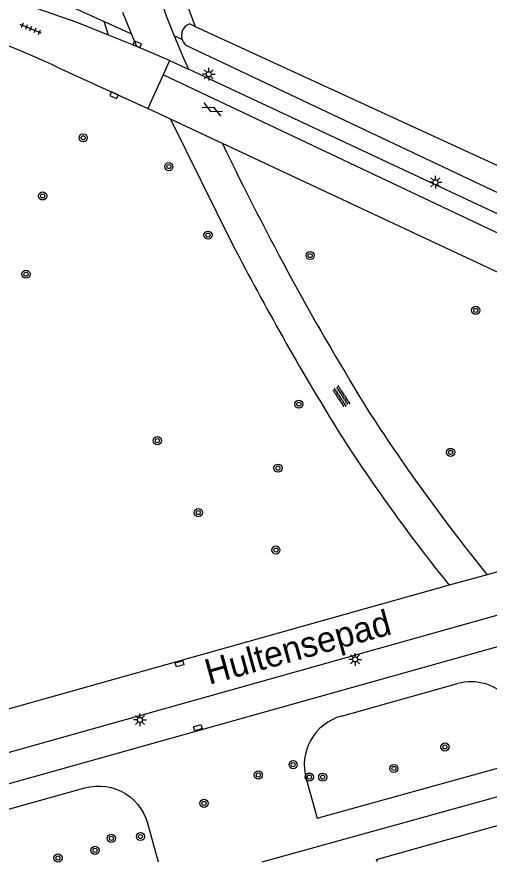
# Model space of a CAD drawing. Extents: x 124000 to 128010, y 398999 to 403000.
# Drawn here: x 127864 to 127910.4, y 399000 to 399083 of the extents above; entities that cross this region are included whole.
import ezdxf

# ---------------------------------------------------------------- set-up
doc = ezdxf.new("R2010")
doc.units = 0
for name, color, linetype in [('gg-afsc-hekwerk', 7, 'Continuous'), ('gg-anno-openbare ruimte label', 7, 'Continuous'), ('gg-knt-verharding', 7, 'Continuous'), ('gg-knt-verharding nz', 7, 'Continuous'), ('gg-kntw-greppel-droge sloot', 7, 'Continuous'), ('gt-grn-groengrens', 7, 'Continuous'), ('gt-symb-boom', 7, 'Continuous'), ('gt-symb-gesloten verharding', 7, 'Continuous'), ('gt-symb-kolk', 7, 'Continuous'), ('gt-symb-kolk center center', 7, 'Continuous'), ('gt-symb-lichtmast', 7, 'Continuous'), ('gt-symb-overige verharding', 7, 'Continuous'), ('gt-symb-tegel verharding', 7, 'Continuous')]:
    doc.layers.add(name, color=color, linetype=linetype)

# ---------------------------------------------------------------- blocks, each defined once
blk = doc.blocks.new('gt0-BOOM')
at = {"layer": 'gt-symb-boom'}
for radius in [0.4, 0.2]:
    blk.add_circle((0, 0), radius, dxfattribs=at)
blk = doc.blocks.new('gt0-OVH')
at = {"layer": 'gt-symb-overige verharding'}
for points in [[(-0.972, 0.298), (-0.967, 0.308), (-0.965, 0.319), (-0.966, 0.33), (-0.971, 0.34), (-0.978, 0.348), (-0.988, 0.353), (-0.999, 0.355), (-1.01, 0.354), (-1.02, 0.349), (-1.028, 0.342), (-1.033, 0.332), (-1.035, 0.321), (-1.034, 0.31), (-1.029, 0.3), (-1.022, 0.292), (-1.012, 0.287), (-1.001, 0.285), (-0.99, 0.286), (-0.98, 0.291)], [(-0.872, 0.106), (-0.867, 0.116), (-0.865, 0.126), (-0.866, 0.137), (-0.871, 0.147), (-0.878, 0.156), (-0.888, 0.161), (-0.899, 0.163), (-0.91, 0.162), (-0.92, 0.157), (-0.928, 0.15), (-0.933, 0.14), (-0.935, 0.129), (-0.934, 0.118), (-0.929, 0.108), (-0.922, 0.1), (-0.912, 0.095), (-0.901, 0.092), (-0.89, 0.094), (-0.88, 0.098)], [(-0.772, 0.298), (-0.767, 0.308), (-0.765, 0.319), (-0.766, 0.33), (-0.771, 0.34), (-0.778, 0.348), (-0.788, 0.353), (-0.799, 0.355), (-0.81, 0.354), (-0.82, 0.349), (-0.828, 0.342), (-0.833, 0.332), (-0.835, 0.321), (-0.834, 0.31), (-0.829, 0.3), (-0.822, 0.292), (-0.812, 0.287), (-0.801, 0.285), (-0.79, 0.286), (-0.78, 0.291)], [(-0.672, 0.106), (-0.667, 0.116), (-0.665, 0.126), (-0.666, 0.137), (-0.671, 0.147), (-0.678, 0.156), (-0.688, 0.161), (-0.699, 0.163), (-0.71, 0.162), (-0.72, 0.157), (-0.728, 0.15), (-0.733, 0.14), (-0.735, 0.129), (-0.734, 0.118), (-0.729, 0.108), (-0.722, 0.1), (-0.712, 0.095), (-0.701, 0.092), (-0.69, 0.094), (-0.68, 0.098)], [(-0.572, 0.298), (-0.567, 0.308), (-0.565, 0.319), (-0.566, 0.33), (-0.571, 0.34), (-0.578, 0.348), (-0.588, 0.353), (-0.599, 0.355), (-0.61, 0.354), (-0.62, 0.349), (-0.628, 0.342), (-0.633, 0.332), (-0.635, 0.321), (-0.634, 0.31), (-0.629, 0.3), (-0.622, 0.292), (-0.612, 0.287), (-0.601, 0.285), (-0.59, 0.286), (-0.58, 0.291)], [(-0.472, 0.106), (-0.467, 0.116), (-0.465, 0.126), (-0.466, 0.137), (-0.471, 0.147), (-0.478, 0.156), (-0.488, 0.161), (-0.499, 0.163), (-0.51, 0.162), (-0.52, 0.157), (-0.528, 0.15), (-0.533, 0.14), (-0.535, 0.129), (-0.534, 0.118), (-0.529, 0.108), (-0.522, 0.1), (-0.512, 0.095), (-0.501, 0.092), (-0.49, 0.094), (-0.48, 0.098)], [(-0.372, 0.298), (-0.367, 0.308), (-0.365, 0.319), (-0.366, 0.33), (-0.371, 0.34), (-0.378, 0.348), (-0.388, 0.353), (-0.399, 0.355), (-0.41, 0.354), (-0.42, 0.349), (-0.428, 0.342), (-0.433, 0.332), (-0.435, 0.321), (-0.434, 0.31), (-0.429, 0.3), (-0.422, 0.292), (-0.412, 0.287), (-0.401, 0.285), (-0.39, 0.286), (-0.38, 0.291)], [(-0.272, 0.106), (-0.267, 0.116), (-0.265, 0.126), (-0.266, 0.137), (-0.271, 0.147), (-0.278, 0.156), (-0.288, 0.161), (-0.299, 0.163), (-0.31, 0.162), (-0.32, 0.157), (-0.328, 0.15), (-0.333, 0.14), (-0.335, 0.129), (-0.334, 0.118), (-0.329, 0.108), (-0.322, 0.1), (-0.312, 0.095), (-0.301, 0.092), (-0.29, 0.094), (-0.28, 0.098)], [(-0.172, 0.298), (-0.167, 0.308), (-0.165, 0.319), (-0.166, 0.33), (-0.171, 0.34), (-0.178, 0.348), (-0.188, 0.353), (-0.199, 0.355), (-0.21, 0.354), (-0.22, 0.349), (-0.228, 0.342), (-0.233, 0.332), (-0.235, 0.321), (-0.234, 0.31), (-0.229, 0.3), (-0.222, 0.292), (-0.212, 0.287), (-0.201, 0.285), (-0.19, 0.286), (-0.18, 0.291)], [(-0.072, 0.106), (-0.067, 0.116), (-0.065, 0.126), (-0.066, 0.137), (-0.071, 0.147), (-0.078, 0.156), (-0.088, 0.161), (-0.099, 0.163), (-0.11, 0.162), (-0.12, 0.157), (-0.128, 0.15), (-0.133, 0.14), (-0.135, 0.129), (-0.134, 0.118), (-0.129, 0.108), (-0.122, 0.1), (-0.112, 0.095), (-0.101, 0.092), (-0.09, 0.094), (-0.08, 0.098)], [(0.028, 0.298), (0.033, 0.308), (0.035, 0.319), (0.034, 0.33), (0.029, 0.34), (0.022, 0.348), (0.012, 0.353), (0.001, 0.355), (-0.01, 0.354), (-0.02, 0.349), (-0.028, 0.342), (-0.033, 0.332), (-0.035, 0.321), (-0.034, 0.31), (-0.029, 0.3), (-0.022, 0.292), (-0.012, 0.287), (-0.001, 0.285), (0.01, 0.286), (0.02, 0.291)], [(0.128, 0.106), (0.133, 0.116), (0.135, 0.126), (0.134, 0.137), (0.129, 0.147), (0.122, 0.156), (0.112, 0.161), (0.101, 0.163), (0.09, 0.162), (0.08, 0.157), (0.072, 0.15), (0.067, 0.14), (0.065, 0.129), (0.066, 0.118), (0.071, 0.108), (0.078, 0.1), (0.088, 0.095), (0.099, 0.092), (0.11, 0.094), (0.12, 0.098)], [(0.228, 0.298), (0.233, 0.308), (0.235, 0.319), (0.234, 0.33), (0.229, 0.34), (0.222, 0.348), (0.212, 0.353), (0.201, 0.355), (0.19, 0.354), (0.18, 0.349), (0.172, 0.342), (0.167, 0.332), (0.165, 0.321), (0.166, 0.31), (0.171, 0.3), (0.178, 0.292), (0.188, 0.287), (0.199, 0.285), (0.21, 0.286), (0.22, 0.291)], [(0.328, 0.106), (0.333, 0.116), (0.335, 0.126), (0.334, 0.137), (0.329, 0.147), (0.322, 0.156), (0.312, 0.161), (0.301, 0.163), (0.29, 0.162), (0.28, 0.157), (0.272, 0.15), (0.267, 0.14), (0.265, 0.129), (0.266, 0.118), (0.271, 0.108), (0.278, 0.1), (0.288, 0.095), (0.299, 0.092), (0.31, 0.094), (0.32, 0.098)], [(0.428, 0.298), (0.433, 0.308), (0.435, 0.319), (0.434, 0.33), (0.429, 0.34), (0.422, 0.348), (0.412, 0.353), (0.401, 0.355), (0.39, 0.354), (0.38, 0.349), (0.372, 0.342), (0.367, 0.332), (0.365, 0.321), (0.366, 0.31), (0.371, 0.3), (0.378, 0.292), (0.388, 0.287), (0.399, 0.285), (0.41, 0.286), (0.42, 0.291)], [(0.528, 0.106), (0.533, 0.116), (0.535, 0.126), (0.534, 0.137), (0.529, 0.147), (0.522, 0.156), (0.512, 0.161), (0.501, 0.163), (0.49, 0.162), (0.48, 0.157), (0.472, 0.15), (0.467, 0.14), (0.465, 0.129), (0.466, 0.118), (0.471, 0.108), (0.478, 0.1), (0.488, 0.095), (0.499, 0.092), (0.51, 0.094), (0.52, 0.098)], [(0.628, 0.298), (0.633, 0.308), (0.635, 0.319), (0.634, 0.33), (0.629, 0.34), (0.622, 0.348), (0.612, 0.353), (0.601, 0.355), (0.59, 0.354), (0.58, 0.349), (0.572, 0.342), (0.567, 0.332), (0.565, 0.321), (0.566, 0.31), (0.571, 0.3), (0.578, 0.292), (0.588, 0.287), (0.599, 0.285), (0.61, 0.286), (0.62, 0.291)], [(0.728, 0.106), (0.733, 0.116), (0.735, 0.126), (0.734, 0.137), (0.729, 0.147), (0.722, 0.156), (0.712, 0.161), (0.701, 0.163), (0.69, 0.162), (0.68, 0.157), (0.672, 0.15), (0.667, 0.14), (0.665, 0.129), (0.666, 0.118), (0.671, 0.108), (0.678, 0.1), (0.688, 0.095), (0.699, 0.092), (0.71, 0.094), (0.72, 0.098)], [(0.828, 0.298), (0.833, 0.308), (0.835, 0.319), (0.834, 0.33), (0.829, 0.34), (0.822, 0.348), (0.812, 0.353), (0.801, 0.355), (0.79, 0.354), (0.78, 0.349), (0.772, 0.342), (0.767, 0.332), (0.765, 0.321), (0.766, 0.31), (0.771, 0.3), (0.778, 0.292), (0.788, 0.287), (0.799, 0.285), (0.81, 0.286), (0.82, 0.291)], [(0.928, 0.106), (0.933, 0.116), (0.935, 0.126), (0.934, 0.137), (0.929, 0.147), (0.922, 0.156), (0.912, 0.161), (0.901, 0.163), (0.89, 0.162), (0.88, 0.157), (0.872, 0.15), (0.867, 0.14), (0.865, 0.129), (0.866, 0.118), (0.871, 0.108), (0.878, 0.1), (0.888, 0.095), (0.899, 0.092), (0.91, 0.094), (0.92, 0.098)], [(1.028, 0.298), (1.033, 0.308), (1.035, 0.319), (1.034, 0.33), (1.029, 0.34), (1.022, 0.348), (1.012, 0.353), (1.001, 0.355), (0.99, 0.354), (0.98, 0.349), (0.972, 0.342), (0.967, 0.332), (0.965, 0.321), (0.966, 0.31), (0.971, 0.3), (0.978, 0.292), (0.988, 0.287), (0.999, 0.285), (1.01, 0.286), (1.02, 0.291)], [(-0.972, -0.142), (-0.967, -0.132), (-0.965, -0.121), (-0.966, -0.11), (-0.971, -0.1), (-0.978, -0.092), (-0.988, -0.087), (-0.999, -0.085), (-1.01, -0.086), (-1.02, -0.091), (-1.028, -0.098), (-1.033, -0.108), (-1.035, -0.119), (-1.034, -0.13), (-1.029, -0.14), (-1.022, -0.148), (-1.012, -0.153), (-1.001, -0.155), (-0.99, -0.154), (-0.98, -0.149)], [(-0.872, -0.334), (-0.867, -0.324), (-0.865, -0.314), (-0.866, -0.303), (-0.871, -0.293), (-0.878, -0.284), (-0.888, -0.279), (-0.899, -0.277), (-0.91, -0.278), (-0.92, -0.283), (-0.928, -0.29), (-0.933, -0.3), (-0.935, -0.311), (-0.934, -0.322), (-0.929, -0.332), (-0.922, -0.34), (-0.912, -0.345), (-0.901, -0.348), (-0.89, -0.346), (-0.88, -0.342)], [(-0.772, -0.142), (-0.767, -0.132), (-0.765, -0.121), (-0.766, -0.11), (-0.771, -0.1), (-0.778, -0.092), (-0.788, -0.087), (-0.799, -0.085), (-0.81, -0.086), (-0.82, -0.091), (-0.828, -0.098), (-0.833, -0.108), (-0.835, -0.119), (-0.834, -0.13), (-0.829, -0.14), (-0.822, -0.148), (-0.812, -0.153), (-0.801, -0.155), (-0.79, -0.154), (-0.78, -0.149)], [(-0.672, -0.334), (-0.667, -0.324), (-0.665, -0.314), (-0.666, -0.303), (-0.671, -0.293), (-0.678, -0.284), (-0.688, -0.279), (-0.699, -0.277), (-0.71, -0.278), (-0.72, -0.283), (-0.728, -0.29), (-0.733, -0.3), (-0.735, -0.311), (-0.734, -0.322), (-0.729, -0.332), (-0.722, -0.34), (-0.712, -0.345), (-0.701, -0.348), (-0.69, -0.346), (-0.68, -0.342)], [(-0.572, -0.142), (-0.567, -0.132), (-0.565, -0.121), (-0.566, -0.11), (-0.571, -0.1), (-0.578, -0.092), (-0.588, -0.087), (-0.599, -0.085), (-0.61, -0.086), (-0.62, -0.091), (-0.628, -0.098), (-0.633, -0.108), (-0.635, -0.119), (-0.634, -0.13), (-0.629, -0.14), (-0.622, -0.148), (-0.612, -0.153), (-0.601, -0.155), (-0.59, -0.154), (-0.58, -0.149)], [(-0.472, -0.334), (-0.467, -0.324), (-0.465, -0.314), (-0.466, -0.303), (-0.471, -0.293), (-0.478, -0.284), (-0.488, -0.279), (-0.499, -0.277), (-0.51, -0.278), (-0.52, -0.283), (-0.528, -0.29), (-0.533, -0.3), (-0.535, -0.311), (-0.534, -0.322), (-0.529, -0.332), (-0.522, -0.34), (-0.512, -0.345), (-0.501, -0.348), (-0.49, -0.346), (-0.48, -0.342)], [(-0.372, -0.142), (-0.367, -0.132), (-0.365, -0.121), (-0.366, -0.11), (-0.371, -0.1), (-0.378, -0.092), (-0.388, -0.087), (-0.399, -0.085), (-0.41, -0.086), (-0.42, -0.091), (-0.428, -0.098), (-0.433, -0.108), (-0.435, -0.119), (-0.434, -0.13), (-0.429, -0.14), (-0.422, -0.148), (-0.412, -0.153), (-0.401, -0.155), (-0.39, -0.154), (-0.38, -0.149)], [(-0.272, -0.334), (-0.267, -0.324), (-0.265, -0.314), (-0.266, -0.303), (-0.271, -0.293), (-0.278, -0.284), (-0.288, -0.279), (-0.299, -0.277), (-0.31, -0.278), (-0.32, -0.283), (-0.328, -0.29), (-0.333, -0.3), (-0.335, -0.311), (-0.334, -0.322), (-0.329, -0.332), (-0.322, -0.34), (-0.312, -0.345), (-0.301, -0.348), (-0.29, -0.346), (-0.28, -0.342)], [(-0.172, -0.142), (-0.167, -0.132), (-0.165, -0.121), (-0.166, -0.11), (-0.171, -0.1), (-0.178, -0.092), (-0.188, -0.087), (-0.199, -0.085), (-0.21, -0.086), (-0.22, -0.091), (-0.228, -0.098), (-0.233, -0.108), (-0.235, -0.119), (-0.234, -0.13), (-0.229, -0.14), (-0.222, -0.148), (-0.212, -0.153), (-0.201, -0.155), (-0.19, -0.154), (-0.18, -0.149)], [(-0.072, -0.334), (-0.067, -0.324), (-0.065, -0.314), (-0.066, -0.303), (-0.071, -0.293), (-0.078, -0.284), (-0.088, -0.279), (-0.099, -0.277), (-0.11, -0.278), (-0.12, -0.283), (-0.128, -0.29), (-0.133, -0.3), (-0.135, -0.311), (-0.134, -0.322), (-0.129, -0.332), (-0.122, -0.34), (-0.112, -0.345), (-0.101, -0.348), (-0.09, -0.346), (-0.08, -0.342)], [(0.028, -0.142), (0.033, -0.132), (0.035, -0.121), (0.034, -0.11), (0.029, -0.1), (0.022, -0.092), (0.012, -0.087), (0.001, -0.085), (-0.01, -0.086), (-0.02, -0.091), (-0.028, -0.098), (-0.033, -0.108), (-0.035, -0.119), (-0.034, -0.13), (-0.029, -0.14), (-0.022, -0.148), (-0.012, -0.153), (-0.001, -0.155), (0.01, -0.154), (0.02, -0.149)], [(0.128, -0.334), (0.133, -0.324), (0.135, -0.314), (0.134, -0.303), (0.129, -0.293), (0.122, -0.284), (0.112, -0.279), (0.101, -0.277), (0.09, -0.278), (0.08, -0.283), (0.072, -0.29), (0.067, -0.3), (0.065, -0.311), (0.066, -0.322), (0.071, -0.332), (0.078, -0.34), (0.088, -0.345), (0.099, -0.348), (0.11, -0.346), (0.12, -0.342)], [(0.228, -0.142), (0.233, -0.132), (0.235, -0.121), (0.234, -0.11), (0.229, -0.1), (0.222, -0.092), (0.212, -0.087), (0.201, -0.085), (0.19, -0.086), (0.18, -0.091), (0.172, -0.098), (0.167, -0.108), (0.165, -0.119), (0.166, -0.13), (0.171, -0.14), (0.178, -0.148), (0.188, -0.153), (0.199, -0.155), (0.21, -0.154), (0.22, -0.149)], [(0.328, -0.334), (0.333, -0.324), (0.335, -0.314), (0.334, -0.303), (0.329, -0.293), (0.322, -0.284), (0.312, -0.279), (0.301, -0.277), (0.29, -0.278), (0.28, -0.283), (0.272, -0.29), (0.267, -0.3), (0.265, -0.311), (0.266, -0.322), (0.271, -0.332), (0.278, -0.34), (0.288, -0.345), (0.299, -0.348), (0.31, -0.346), (0.32, -0.342)], [(0.428, -0.142), (0.433, -0.132), (0.435, -0.121), (0.434, -0.11), (0.429, -0.1), (0.422, -0.092), (0.412, -0.087), (0.401, -0.085), (0.39, -0.086), (0.38, -0.091), (0.372, -0.098), (0.367, -0.108), (0.365, -0.119), (0.366, -0.13), (0.371, -0.14), (0.378, -0.148), (0.388, -0.153), (0.399, -0.155), (0.41, -0.154), (0.42, -0.149)], [(0.528, -0.334), (0.533, -0.324), (0.535, -0.314), (0.534, -0.303), (0.529, -0.293), (0.522, -0.284), (0.512, -0.279), (0.501, -0.277), (0.49, -0.278), (0.48, -0.283), (0.472, -0.29), (0.467, -0.3), (0.465, -0.311), (0.466, -0.322), (0.471, -0.332), (0.478, -0.34), (0.488, -0.345), (0.499, -0.348), (0.51, -0.346), (0.52, -0.342)], [(0.628, -0.142), (0.633, -0.132), (0.635, -0.121), (0.634, -0.11), (0.629, -0.1), (0.622, -0.092), (0.612, -0.087), (0.601, -0.085), (0.59, -0.086), (0.58, -0.091), (0.572, -0.098), (0.567, -0.108), (0.565, -0.119), (0.566, -0.13), (0.571, -0.14), (0.578, -0.148), (0.588, -0.153), (0.599, -0.155), (0.61, -0.154), (0.62, -0.149)], [(0.728, -0.334), (0.733, -0.324), (0.735, -0.314), (0.734, -0.303), (0.729, -0.293), (0.722, -0.284), (0.712, -0.279), (0.701, -0.277), (0.69, -0.278), (0.68, -0.283), (0.672, -0.29), (0.667, -0.3), (0.665, -0.311), (0.666, -0.322), (0.671, -0.332), (0.678, -0.34), (0.688, -0.345), (0.699, -0.348), (0.71, -0.346), (0.72, -0.342)], [(0.828, -0.142), (0.833, -0.132), (0.835, -0.121), (0.834, -0.11), (0.829, -0.1), (0.822, -0.092), (0.812, -0.087), (0.801, -0.085), (0.79, -0.086), (0.78, -0.091), (0.772, -0.098), (0.767, -0.108), (0.765, -0.119), (0.766, -0.13), (0.771, -0.14), (0.778, -0.148), (0.788, -0.153), (0.799, -0.155), (0.81, -0.154), (0.82, -0.149)], [(0.928, -0.334), (0.933, -0.324), (0.935, -0.314), (0.934, -0.303), (0.929, -0.293), (0.922, -0.284), (0.912, -0.279), (0.901, -0.277), (0.89, -0.278), (0.88, -0.283), (0.872, -0.29), (0.867, -0.3), (0.865, -0.311), (0.866, -0.322), (0.871, -0.332), (0.878, -0.34), (0.888, -0.345), (0.899, -0.348), (0.91, -0.346), (0.92, -0.342)], [(1.028, -0.142), (1.033, -0.132), (1.035, -0.121), (1.034, -0.11), (1.029, -0.1), (1.022, -0.092), (1.012, -0.087), (1.001, -0.085), (0.99, -0.086), (0.98, -0.091), (0.972, -0.098), (0.967, -0.108), (0.965, -0.119), (0.966, -0.13), (0.971, -0.14), (0.978, -0.148), (0.988, -0.153), (0.999, -0.155), (1.01, -0.154), (1.02, -0.149)]]:
    blk.add_lwpolyline(points, close=True, dxfattribs=at)
blk = doc.blocks.new('gt0-LMAST')
at = {"layer": 'gt-symb-lichtmast'}
for p, q in [((-0.182, 0.173), (-0.447, 0.438)), ((-0.005, 0.246), (-0.005, 0.621)), ((0.172, 0.173), (0.437, 0.438)), ((-0.255, -0.004), (-0.63, -0.004)), ((-0.182, -0.181), (-0.447, -0.446)), ((-0.005, -0.254), (-0.005, -0.629)), ((0.437, -0.446), (0.172, -0.181)), ((0.245, -0.004), (0.62, -0.004))]:
    blk.add_line(p, q, dxfattribs=at)
blk.add_circle((-0.005, -0.004), 0.25, dxfattribs=at)
blk = doc.blocks.new('gt0-GESVH1')
at = {"layer": 'gt-symb-gesloten verharding'}
for p, q in [((-0.992, -0.261), (0.008, 0.239)), ((0.008, -0.261), (-0.992, 0.239)), ((0.008, 0.239), (1.008, -0.261)), ((1.008, 0.239), (0.008, -0.261))]:
    blk.add_line(p, q, dxfattribs=at)
blk = doc.blocks.new('gt0-KOLKCC')
at = {"layer": 'gt-symb-kolk center center'}
blk.add_lwpolyline([(-0.375, 0.2), (0.375, 0.2), (0.375, -0.2), (-0.375, -0.2)], close=True, dxfattribs=at)
blk = doc.blocks.new('gt0-KOLK')
at = {"layer": 'gt-symb-kolk'}
blk.add_lwpolyline([(0, 0), (0.375, 0), (0.375, 0.4), (-0.375, 0.4), (-0.375, 0), (0, 0)], dxfattribs=at)
blk = doc.blocks.new('gt0-TEG1')
at = {"layer": 'gt-symb-tegel verharding'}
for p, q in [((-1.125, 0), (1.125, 0)), ((-0.9, -0.25), (-0.9, 0.25)), ((-0.45, -0.25), (-0.45, 0.25)), ((0, -0.25), (0, 0.25)), ((0.45, -0.25), (0.45, 0.25)), ((0.9, -0.25), (0.9, 0.25))]:
    blk.add_line(p, q, dxfattribs=at)

msp = doc.modelspace()

# ---------------------------------------------------------------- linework, layer by layer
at = {"layer": 'gg-afsc-hekwerk'}
msp.add_line((127888.127, 399000), (127921.694, 399009.328), dxfattribs=at)
at = {"layer": 'gg-knt-verharding'}
for p, q in [((127875.268, 399081.317), (127874.416, 399083.44)), ((127875.791, 399080.096), (127873.02, 399081.207)), ((127875.791, 399080.096), (127875.268, 399081.317)), ((127879.012, 399078.726), (127875.791, 399080.096)), ((127879.012, 399078.726), (127878.37, 399077.295)), ((127879.012, 399078.726), (127880.861, 399077.861)), ((127867.976, 399078.066), (127876.888, 399073.995)), ((127958.427, 399041.567), (127880.861, 399077.861)), ((127878.37, 399077.295), (127876.888, 399073.995)), ((127879.116, 399072.952), (127876.888, 399073.995)), ((127884.212, 399070.566), (127879.116, 399072.952)), ((127879.116, 399072.952), (127885.2, 399060.648)), ((127950.558, 399039.506), (127884.212, 399070.566)), ((127950.558, 399039.506), (127910.212, 399028.211)), ((127910.212, 399028.211), (127906.494, 399027.176)), ((127906.494, 399027.176), (127837.41, 399007.783)), ((127835.74, 399000.005), (127911.49, 399021.24))]:
    msp.add_line(p, q, dxfattribs=at)
for points in [[(127873.02, 399081.207), (127869.924, 399082.448), (127865.202, 399084.091), (127860.438, 399085.689), (127855.371, 399087.258), (127855.027, 399087.464), (127854.541, 399087.856), (127854.127, 399088.325), (127853.778, 399089.012)], [(127879.458, 399081.129), (127880.385, 399078.928), (127880.861, 399077.861)], [(127899.434, 399000), (127899.365, 399000.25), (127914.024, 399004.371), (127915.236, 399000)]]:
    msp.add_lwpolyline(points, dxfattribs=at)
for centre, radius, start, end in [((127956.854, 399112.406), 83.477, 186.47194, 202.00461), ((127831.205, 399000.048), 86.249, 64.76484, 72.63693), ((128136.274, 399191.16), 279.425, 205.56777, 211.76724), ((128147.538, 399197.097), 295.702, 207.4802, 211.51533), ((128057.905, 399147.562), 189.889, 213.03245, 218.94182), ((128040.386, 399135.138), 171.996, 212.57822, 218.88038)]:
    msp.add_arc(centre, radius, start, end, dxfattribs=at)
at = {"layer": 'gg-knt-verharding nz'}
msp.add_line((127836.381, 399003.243), (127956.221, 399036.855), dxfattribs=at)
msp.add_lwpolyline([(127957.711, 399040.037), (127926.631, 399054.489), (127878.37, 399077.295)], dxfattribs=at)
at = {"layer": 'gg-kntw-greppel-droge sloot'}
msp.add_line((127881.527, 399082.046), (127880.959, 399082.307), dxfattribs=at)
for points in [[(127881.527, 399082.046), (127929.081, 399060.225), (127952.197, 399049.382), (127997.325, 399028.109), (128000, 399026.873)], [(127880.624, 399080.214), (127928.209, 399057.733), (127950.865, 399046.966), (127996.307, 399025.702), (128000, 399024.028)]]:
    msp.add_lwpolyline(points, dxfattribs=at)
for centre, radius, start, end in [((127881.408, 399081.161), 1.23, 111.39451, 198.64509), ((127881.414, 399081.167), 1.238, 198.8134, 230.36151)]:
    msp.add_arc(centre, radius, start, end, dxfattribs=at)
at = {"layer": 'gt-grn-groengrens'}
for p, q in [((127873.02, 399081.207), (127872.571, 399082.547)), ((127872.571, 399082.547), (127875.268, 399081.317)), ((127880.242, 399080.768), (127879.458, 399081.129)), ((127895.904, 399014.325), (127907.314, 399017.515))]:
    msp.add_line(p, q, dxfattribs=at)
for points in [[(127947.662, 399223.25), (127946.708, 399223.137), (127937.37, 399220.665), (127931.767, 399218.613), (127921.939, 399214.74), (127913.295, 399209.724), (127905.474, 399202.591), (127900.614, 399196.306), (127898.11, 399191.955), (127893.319, 399183.276), (127887.518, 399168.679), (127881.345, 399148.06), (127877.767, 399130.626), (127875.425, 399115.577), (127875.797, 399108.6), (127876.372, 399099.515), (127878.288, 399090.78), (127881.527, 399082.046)], [(127865.855, 399141.623), (127865.476, 399085.783), (127872.571, 399082.547)], [(127892.434, 399008.164), (127893.511, 399004.313), (127917.032, 399010.814), (127914.702, 399013.371), (127912.41, 399015.97)], [(127844.659, 399000), (127870.679, 399007.274), (127871.19, 399007.388), (127871.709, 399007.448), (127872.233, 399007.454), (127872.754, 399007.405), (127873.267, 399007.302), (127873.766, 399007.145), (127874.247, 399006.938), (127874.703, 399006.681), (127875.129, 399006.378), (127875.522, 399006.032), (127875.876, 399005.647), (127876.189, 399005.227), (127876.455, 399004.776), (127876.673, 399004.301), (127876.84, 399003.805), (127877.904, 399000)]]:
    msp.add_lwpolyline(points, dxfattribs=at)
for centre, radius, start, end in [((127908.634, 399012.691), 5.001, 40.96582, 105.30178), ((127897.249, 399009.51), 5, 105.60966, 195.61215)]:
    msp.add_arc(centre, radius, start, end, dxfattribs=at)

# ---------------------------------------------------------------- block references
at = {"layer": 'gt-symb-boom'}
for p in [(127870.517, 399071.115), (127878.944, 399068.289), (127866.541, 399065.412), (127882.789, 399061.565), (127892.834, 399059.554), (127864.898, 399057.72), (127909.102, 399054.17), (127891.714, 399044.953), (127877.814, 399041.371), (127906.639, 399040.221), (127889.663, 399038.67), (127881.832, 399034.307), (127889.462, 399030.632), (127906.075, 399011.295), (127891.152, 399009.551), (127901.061, 399009.184), (127887.728, 399008.541), (127892.751, 399008.334), (127894.066, 399008.326), (127882.389, 399005.749), (127873.293, 399002.317), (127876.15, 399002.493), (127871.686, 399001.136), (127868.042, 399000.384)]:
    msp.add_blockref('gt0-BOOM', p, dxfattribs=at)
at = {"layer": 'gt-symb-gesloten verharding', "rotation": -25.07917899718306}
msp.add_blockref('gt0-GESVH1', (127883.215, 399073.913), dxfattribs=at)
at = {"layer": 'gt-symb-kolk'}
for p, rotation in [((127875.753, 399080.112), -22.589003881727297), ((127873.635, 399075.485), 155.40899949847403)]:
    msp.add_blockref('gt0-KOLK', p, dxfattribs=dict(at, rotation=rotation))
at = {"layer": 'gt-symb-kolk center center'}
for p, rotation in [((127879.992, 399019.458), 15.064233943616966), ((127881.786, 399013.19), 16.732160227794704)]:
    msp.add_blockref('gt0-KOLKCC', p, dxfattribs=dict(at, rotation=rotation))
at = {"layer": 'gt-symb-lichtmast'}
for p in [(127882.873, 399077.368), (127905.151, 399066.756), (127897.255, 399019.892), (127876.108, 399013.953)]:
    msp.add_blockref('gt0-LMAST', p, dxfattribs=at)
at = {"layer": 'gt-symb-overige verharding', "rotation": -56.57996880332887}
msp.add_blockref('gt0-OVH', (127895.88, 399045.706), dxfattribs=at)
at = {"layer": 'gt-symb-tegel verharding', "rotation": 157.4858873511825}
msp.add_blockref('gt0-TEG1', (127865.35, 399081.819), dxfattribs=at)

# ---------------------------------------------------------------- texts
at = {"layer": 'gg-anno-openbare ruimte label'}
msp.add_text('Hultensepad', height=2.5, rotation=15.5, dxfattribs=at).set_placement((127882.895, 399017.387))

doc.saveas('drawing.dxf')
